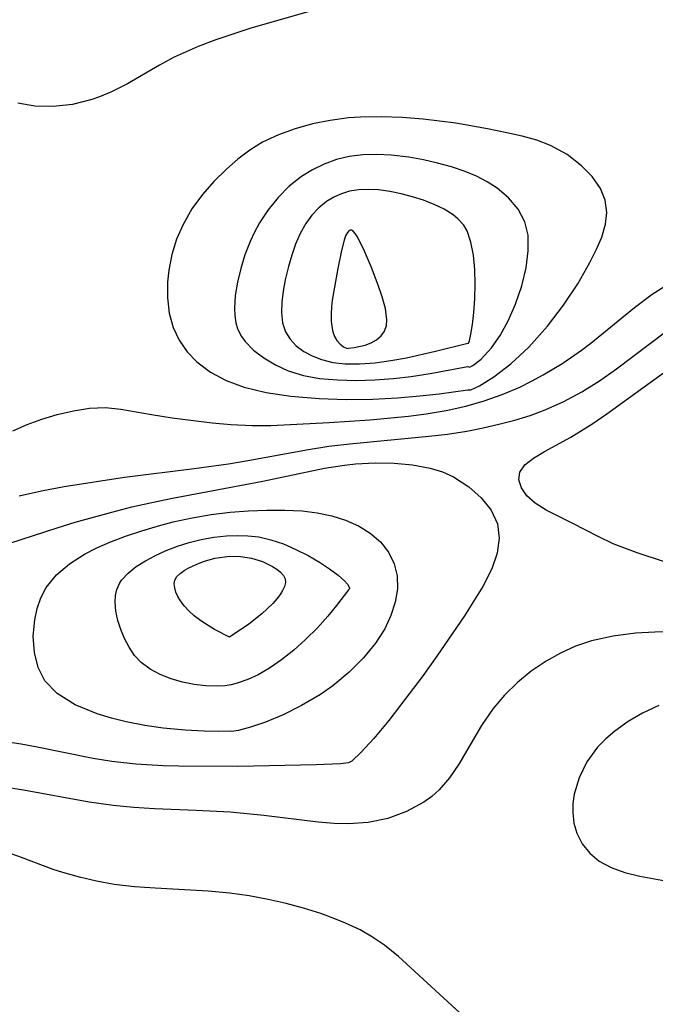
# Model space of a CAD drawing. Header units: metres. Extents: x 1073367 to 1082519, y 1569854 to 1574957.
# Tile 335 of 656: x 1075751 to 1075804, y 1573538 to 1573620. Entities that reach past the tile are written whole.
import ezdxf

# ---------------------------------------------------------------- set-up
doc = ezdxf.new("R2010")
doc.units = ezdxf.units.M
doc.layers.add('CGG_CurvaNivelLidar_v1', color=253, linetype='Continuous', lineweight=30)

msp = doc.modelspace()

# ---------------------------------------------------------------- linework, layer by layer
at = {"layer": 'CGG_CurvaNivelLidar_v1'}
for p, q in [((1075776.5592, 1573621.4016, 67.5), (1075770.2208, 1573619.6039, 67.5)), ((1075770.2208, 1573619.6039, 67.5), (1075767.3553, 1573618.6525, 67.5)), ((1075767.3553, 1573618.6525, 67.5), (1075765.8808, 1573618.0892, 67.5)), ((1075765.8808, 1573618.0892, 67.5), (1075763.8681, 1573617.1869, 67.5)), ((1075763.8681, 1573617.1869, 67.5), (1075762.6293, 1573616.5155, 67.5)), ((1075762.6293, 1573616.5155, 67.5), (1075759.9448, 1573614.9624, 67.5)), ((1075759.9448, 1573614.9624, 67.5), (1075758.5903, 1573614.27, 67.5)), ((1075758.5903, 1573614.27, 67.5), (1075757.6005, 1573613.8545, 67.5)), ((1075752.1674, 1573613.0699, 67.5), (1075750.756, 1573613.3402, 67.5)), ((1075755.3181, 1573613.2311, 67.5), (1075753.7083, 1573613.0423, 67.5)), ((1075756.9442, 1573613.6296, 67.5), (1075755.3181, 1573613.2311, 67.5)), ((1075757.6005, 1573613.8545, 67.5), (1075756.9442, 1573613.6296, 67.5)), ((1075753.7083, 1573613.0423, 67.5), (1075752.1674, 1573613.0699, 67.5)), ((1075775.4642, 1573611.5899, 68), (1075774.0107, 1573611.193, 68)), ((1075776.9563, 1573611.8893, 68), (1075775.4642, 1573611.5899, 68)), ((1075778.486, 1573612.0941, 68), (1075776.9563, 1573611.8893, 68)), ((1075779.5036, 1573612.1683, 68), (1075778.486, 1573612.0941, 68)), ((1075781.2425, 1573612.1987, 68), (1075779.5036, 1573612.1683, 68)), ((1075782.9932, 1573612.1334, 68), (1075781.2425, 1573612.1987, 68)), ((1075784.7456, 1573611.9919, 68), (1075782.9932, 1573612.1334, 68)), ((1075787.499, 1573611.6416, 68), (1075784.7456, 1573611.9919, 68)), ((1075790.157, 1573611.1785, 68), (1075787.499, 1573611.6416, 68)), ((1075774.0107, 1573611.193, 68), (1075772.611, 1573610.6854, 68)), ((1075791.7684, 1573610.8501, 68), (1075790.157, 1573611.1785, 68)), ((1075793.0528, 1573610.5578, 68), (1075791.7684, 1573610.8501, 68)), ((1075771.2837, 1573610.0472, 68), (1075770.2122, 1573609.3805, 68)), ((1075772.611, 1573610.6854, 68), (1075771.2837, 1573610.0472, 68)), ((1075794.2796, 1573610.2166, 68), (1075793.0528, 1573610.5578, 68)), ((1075795.4309, 1573609.7867, 68), (1075794.2796, 1573610.2166, 68)), ((1075770.2122, 1573609.3805, 68), (1075769.2006, 1573608.6219, 68)), ((1075796.8293, 1573609.0225, 68), (1075795.4309, 1573609.7867, 68)), ((1075769.2006, 1573608.6219, 68), (1075768.2407, 1573607.7926, 68)), ((1075777.4783, 1573608.5974, 68.5), (1075776.45, 1573608.2256, 68.5)), ((1075778.5425, 1573608.857, 68.5), (1075777.4783, 1573608.5974, 68.5)), ((1075779.6953, 1573609.0017, 68.5), (1075778.5425, 1573608.857, 68.5)), ((1075780.8709, 1573609.0342, 68.5), (1075779.6953, 1573609.0017, 68.5)), ((1075782.0602, 1573608.9767, 68.5), (1075780.8709, 1573609.0342, 68.5)), ((1075783.5627, 1573608.8005, 68.5), (1075782.0602, 1573608.9767, 68.5)), ((1075784.7718, 1573608.5853, 68.5), (1075783.5627, 1573608.8005, 68.5)), ((1075785.9674, 1573608.3117, 68.5), (1075784.7718, 1573608.5853, 68.5)), ((1075787.1394, 1573607.9817, 68.5), (1075785.9674, 1573608.3117, 68.5)), ((1075798.0481, 1573608.0879, 68), (1075796.8293, 1573609.0225, 68)), ((1075768.2407, 1573607.7926, 68), (1075767.1983, 1573606.7708, 68)), ((1075775.4658, 1573607.75, 68.5), (1075774.5364, 1573607.173, 68.5)), ((1075776.45, 1573608.2256, 68.5), (1075775.4658, 1573607.75, 68.5)), ((1075788.2756, 1573607.592, 68.5), (1075787.1394, 1573607.9817, 68.5)), ((1075789.2274, 1573607.1962, 68.5), (1075788.2756, 1573607.592, 68.5)), ((1075798.9453, 1573607.1716, 68), (1075798.0481, 1573608.0879, 68)), ((1075767.1983, 1573606.7708, 68), (1075766.2394, 1573605.6772, 68)), ((1075774.5364, 1573607.173, 68.5), (1075773.5162, 1573606.3578, 68.5)), ((1075790.1271, 1573606.7406, 68.5), (1075789.2274, 1573607.1962, 68.5)), ((1075790.9583, 1573606.2135, 68.5), (1075790.1271, 1573606.7406, 68.5)), ((1075799.6301, 1573606.1665, 68), (1075798.9453, 1573607.1716, 68)), ((1075773.5162, 1573606.3578, 68.5), (1075772.5882, 1573605.4258, 68.5)), ((1075778.5697, 1573605.9393, 69), (1075777.8938, 1573605.7382, 69)), ((1075779.3575, 1573606.0631, 69), (1075778.5697, 1573605.9393, 69)), ((1075780.1691, 1573606.0953, 69), (1075779.3575, 1573606.0631, 69)), ((1075780.9954, 1573606.0523, 69), (1075780.1691, 1573606.0953, 69)), ((1075781.9525, 1573605.9257, 69), (1075780.9954, 1573606.0523, 69)), ((1075782.9089, 1573605.7329, 69), (1075781.9525, 1573605.9257, 69)), ((1075791.9236, 1573605.3911, 68.5), (1075790.9583, 1573606.2135, 68.5)), ((1075800.0109, 1573605.1881, 68), (1075799.6301, 1573606.1665, 68)), ((1075766.2394, 1573605.6772, 68), (1075765.3549, 1573604.4561, 68)), ((1075772.5882, 1573605.4258, 68.5), (1075771.7551, 1573604.3996, 68.5)), ((1075776.6488, 1573605.091, 69), (1075775.9952, 1573604.5598, 69)), ((1075777.251, 1573605.4542, 69), (1075776.6488, 1573605.091, 69)), ((1075777.8938, 1573605.7382, 69), (1075777.251, 1573605.4542, 69)), ((1075783.8548, 1573605.4854, 69), (1075782.9089, 1573605.7329, 69)), ((1075784.7788, 1573605.1891, 69), (1075783.8548, 1573605.4854, 69)), ((1075785.6668, 1573604.8437, 69), (1075784.7788, 1573605.1891, 69)), ((1075792.7133, 1573604.4395, 68.5), (1075791.9236, 1573605.3911, 68.5)), ((1075800.1486, 1573604.1639, 68), (1075800.0109, 1573605.1881, 68)), ((1075765.3549, 1573604.4561, 68), (1075764.6109, 1573603.1603, 68)), ((1075771.7551, 1573604.3996, 68.5), (1075771.0279, 1573603.2931, 68.5)), ((1075775.9952, 1573604.5598, 69), (1075775.4116, 1573603.9366, 69)), ((1075786.5007, 1573604.4432, 69), (1075785.6668, 1573604.8437, 69)), ((1075787.2558, 1573603.9745, 69), (1075786.5007, 1573604.4432, 69)), ((1075793.2908, 1573603.3715, 68.5), (1075792.7133, 1573604.4395, 68.5)), ((1075800.0523, 1573603.1818, 68), (1075800.1486, 1573604.1639, 68)), ((1075775.4116, 1573603.9366, 69), (1075774.902, 1573603.2356, 69)), ((1075787.671, 1573603.6402, 69), (1075787.2558, 1573603.9745, 69)), ((1075788.1672, 1573603.0886, 69), (1075787.671, 1573603.6402, 69)), ((1075793.5545, 1573602.2535, 68.5), (1075793.2908, 1573603.3715, 68.5)), ((1075764.6109, 1573603.1603, 68), (1075764.0703, 1573601.9143, 68)), ((1075770.6133, 1573602.5246, 68.5), (1075770.2463, 1573601.7331, 68.5)), ((1075771.0279, 1573603.2931, 68.5), (1075770.6133, 1573602.5246, 68.5)), ((1075774.902, 1573603.2356, 69), (1075774.438, 1573602.4032, 69)), ((1075778.551, 1573602.6582, 69.5), (1075778.3907, 1573602.4861, 69.5)), ((1075778.6556, 1573602.6929, 69.5), (1075778.551, 1573602.6582, 69.5)), ((1075778.7335, 1573602.6841, 69.5), (1075778.6556, 1573602.6929, 69.5)), ((1075778.8715, 1573602.6066, 69.5), (1075778.7335, 1573602.6841, 69.5)), ((1075779.0596, 1573602.4028, 69.5), (1075778.8715, 1573602.6066, 69.5)), ((1075788.4306, 1573602.6226, 69), (1075788.1672, 1573603.0886, 69)), ((1075788.7537, 1573601.6868, 69), (1075788.4306, 1573602.6226, 69)), ((1075799.7287, 1573602.0955, 68), (1075800.0523, 1573603.1818, 68)), ((1075764.0703, 1573601.9143, 68), (1075763.6668, 1573600.6308, 68)), ((1075770.2463, 1573601.7331, 68.5), (1075769.8043, 1573600.6031, 68.5)), ((1075774.438, 1573602.4032, 69), (1075774.0493, 1573601.514, 69)), ((1075778.1215, 1573601.843, 69.5), (1075777.8941, 1573600.9653, 69.5)), ((1075778.2491, 1573602.2044, 69.5), (1075778.1215, 1573601.843, 69.5)), ((1075778.3907, 1573602.4861, 69.5), (1075778.2491, 1573602.2044, 69.5)), ((1075779.2513, 1573602.1125, 69.5), (1075779.0596, 1573602.4028, 69.5)), ((1075779.8377, 1573600.9314, 69.5), (1075779.2513, 1573602.1125, 69.5)), ((1075788.9623, 1573600.5858, 69), (1075788.7537, 1573601.6868, 69)), ((1075793.5744, 1573600.9432, 68.5), (1075793.5545, 1573602.2535, 68.5)), ((1075799.297, 1573601.075, 68), (1075799.7287, 1573602.0955, 68)), ((1075774.0493, 1573601.514, 69), (1075773.7208, 1573600.5874, 69)), ((1075777.8941, 1573600.9653, 69.5), (1075777.5898, 1573599.4539, 69.5)), ((1075780.4258, 1573599.5358, 69.5), (1075779.8377, 1573600.9314, 69.5)), ((1075793.3863, 1573599.5087, 68.5), (1075793.5744, 1573600.9432, 68.5)), ((1075798.7434, 1573599.9672, 68), (1075799.297, 1573601.075, 68)), ((1075763.6668, 1573600.6308, 68), (1075763.4033, 1573599.3283, 68)), ((1075769.8043, 1573600.6031, 68.5), (1075769.4416, 1573599.4609, 68.5)), ((1075773.7208, 1573600.5874, 69), (1075773.4433, 1573599.6393, 69)), ((1075789.0746, 1573599.3823, 69), (1075788.9623, 1573600.5858, 69)), ((1075763.4033, 1573599.3283, 68), (1075763.2991, 1573598.3182, 68)), ((1075769.4416, 1573599.4609, 68.5), (1075769.1624, 1573598.3233, 68.5)), ((1075773.4433, 1573599.6393, 69), (1075773.1761, 1573598.5063, 69)), ((1075777.5898, 1573599.4539, 69.5), (1075777.1277, 1573596.8063, 69.5)), ((1075780.9899, 1573598.0769, 69.5), (1075780.4258, 1573599.5358, 69.5)), ((1075789.1077, 1573598.1383, 69), (1075789.0746, 1573599.3823, 69)), ((1075793.0264, 1573598.0178, 68.5), (1075793.3863, 1573599.5087, 68.5)), ((1075797.7205, 1573598.1925, 68), (1075798.7434, 1573599.9672, 68)), ((1075773.1761, 1573598.5063, 69), (1075773.0076, 1573597.5622, 69)), ((1075803.9658, 1573597.3143, 67.5), (1075805.7866, 1573598.4485, 67.5)), ((1075763.2991, 1573598.3182, 68), (1075763.2898, 1573597.0027, 68)), ((1075769.1624, 1573598.3233, 68.5), (1075768.9784, 1573597.2081, 68.5)), ((1075773.0076, 1573597.5622, 69), (1075772.9022, 1573596.6382, 69)), ((1075781.3239, 1573597.098, 69.5), (1075780.9899, 1573598.0769, 69.5)), ((1075789.0778, 1573596.9146, 69), (1075789.1077, 1573598.1383, 69)), ((1075792.4981, 1573596.4616, 68.5), (1075793.0264, 1573598.0178, 68.5)), ((1075796.5182, 1573596.3791, 68), (1075797.7205, 1573598.1925, 68)), ((1075763.2898, 1573597.0027, 68), (1075763.4381, 1573595.7253, 68)), ((1075768.9784, 1573597.2081, 68.5), (1075768.91, 1573596.1345, 68.5)), ((1075777.1277, 1573596.8063, 69.5), (1075777.0572, 1573596.2544, 69.5)), ((1075781.5818, 1573596.1159, 69.5), (1075781.3239, 1573597.098, 69.5)), ((1075788.9999, 1573595.771, 69), (1075789.0778, 1573596.9146, 69)), ((1075802.4955, 1573596.2024, 67.5), (1075803.9658, 1573597.3143, 67.5)), ((1075768.91, 1573596.1345, 68.5), (1075768.9378, 1573595.513, 68.5)), ((1075772.9022, 1573596.6382, 69), (1075772.8787, 1573595.7491, 69)), ((1075777.0572, 1573596.2544, 69.5), (1075777.025, 1573595.6616, 69.5)), ((1075781.7179, 1573595.154, 69.5), (1075781.5818, 1573596.1159, 69.5)), ((1075791.8924, 1573595.0837, 68.5), (1075792.4981, 1573596.4616, 68.5)), ((1075795.1861, 1573594.6239, 68), (1075796.5182, 1573596.3791, 68)), ((1075798.8137, 1573593.1894, 67.5), (1075802.4955, 1573596.2024, 67.5)), ((1075763.4381, 1573595.7253, 68), (1075763.7705, 1573594.512, 68)), ((1075768.9378, 1573595.513, 68.5), (1075769.032, 1573594.9194, 68.5)), ((1075772.8787, 1573595.7491, 69), (1075772.9644, 1573594.9129, 69)), ((1075777.025, 1573595.6616, 69.5), (1075777.0394, 1573595.0596, 69.5)), ((1075781.6768, 1573594.6742, 69.5), (1075781.7179, 1573595.154, 69.5)), ((1075788.8885, 1573594.7665, 69), (1075788.9999, 1573595.771, 69)), ((1075791.2076, 1573593.8451, 68.5), (1075791.8924, 1573595.0837, 68.5)), ((1075763.7705, 1573594.512, 68), (1075764.2727, 1573593.4552, 68)), ((1075769.032, 1573594.9194, 68.5), (1075769.1857, 1573594.4109, 68.5)), ((1075769.1857, 1573594.4109, 68.5), (1075769.5212, 1573593.7505, 68.5)), ((1075772.9644, 1573594.9129, 69), (1075773.1977, 1573594.1528, 69)), ((1075777.0394, 1573595.0596, 69.5), (1075777.0906, 1573594.5909, 69.5)), ((1075777.0906, 1573594.5909, 69.5), (1075777.1831, 1573594.1523, 69.5)), ((1075781.5209, 1573594.2137, 69.5), (1075781.6768, 1573594.6742, 69.5)), ((1075788.7587, 1573593.9603, 69), (1075788.8885, 1573594.7665, 69)), ((1075793.6305, 1573592.8766, 68), (1075795.1861, 1573594.6239, 68)), ((1075764.2727, 1573593.4552, 68), (1075764.9457, 1573592.4902, 68)), ((1075769.5212, 1573593.7505, 68.5), (1075769.8089, 1573593.3536, 68.5)), ((1075773.1977, 1573594.1528, 69), (1075773.5813, 1573593.5279, 69)), ((1075773.5813, 1573593.5279, 69), (1075774.102, 1573592.9848, 69)), ((1075777.1831, 1573594.1523, 69.5), (1075777.321, 1573593.7586, 69.5)), ((1075777.321, 1573593.7586, 69.5), (1075777.5059, 1573593.4235, 69.5)), ((1075777.5059, 1573593.4235, 69.5), (1075777.7792, 1573593.1101, 69.5)), ((1075780.3764, 1573593.2334, 69.5), (1075780.8461, 1573593.4846, 69.5)), ((1075780.8461, 1573593.4846, 69.5), (1075781.2389, 1573593.8063, 69.5)), ((1075781.2389, 1573593.8063, 69.5), (1075781.5209, 1573594.2137, 69.5)), ((1075788.5499, 1573593.214, 69), (1075788.6284, 1573593.412, 69)), ((1075788.6284, 1573593.412, 69), (1075788.7587, 1573593.9603, 69)), ((1075790.4767, 1573592.8021, 68.5), (1075791.2076, 1573593.8451, 68.5)), ((1075800.9605, 1573591.0543, 67), (1075805.0964, 1573594.163, 67)), ((1075769.8089, 1573593.3536, 68.5), (1075770.5252, 1573592.6174, 68.5)), ((1075770.5252, 1573592.6174, 68.5), (1075771.3884, 1573591.9614, 68.5)), ((1075774.102, 1573592.9848, 69), (1075774.7302, 1573592.5181, 69)), ((1075777.7792, 1573593.1101, 69.5), (1075778.0645, 1573592.8971, 69.5)), ((1075778.0645, 1573592.8971, 69.5), (1075778.3115, 1573592.7829, 69.5)), ((1075778.3115, 1573592.7829, 69.5), (1075778.4316, 1573592.7601, 69.5)), ((1075778.4316, 1573592.7601, 69.5), (1075778.5, 1573592.7792, 69.5)), ((1075778.5, 1573592.7792, 69.5), (1075778.9769, 1573592.8268, 69.5)), ((1075778.9769, 1573592.8268, 69.5), (1075779.8774, 1573593.0448, 69.5)), ((1075779.8774, 1573593.0448, 69.5), (1075780.3764, 1573593.2334, 69.5)), ((1075785.7977, 1573592.5248, 69), (1075788.5, 1573593.1924, 69)), ((1075788.5, 1573593.1924, 69), (1075788.5499, 1573593.214, 69)), ((1075789.6167, 1573591.874, 68.5), (1075790.4767, 1573592.8021, 68.5)), ((1075792.1004, 1573591.4639, 68), (1075793.6305, 1573592.8766, 68)), ((1075796.4623, 1573591.5308, 67.5), (1075798.0303, 1573592.603, 67.5)), ((1075798.0303, 1573592.603, 67.5), (1075798.8137, 1573593.1894, 67.5)), ((1075764.9457, 1573592.4902, 68), (1075765.7726, 1573591.6303, 68)), ((1075771.3884, 1573591.9614, 68.5), (1075772.3671, 1573591.384, 68.5)), ((1075774.7302, 1573592.5181, 69), (1075775.4435, 1573592.1278, 69)), ((1075775.4435, 1573592.1278, 69), (1075776.2258, 1573591.8203, 69)), ((1075776.2258, 1573591.8203, 69), (1075777.167, 1573591.5836, 69)), ((1075782.036, 1573591.7481, 69), (1075783.3527, 1573591.9853, 69)), ((1075783.3527, 1573591.9853, 69), (1075785.7977, 1573592.5248, 69)), ((1075788.9122, 1573591.3294, 68.5), (1075789.6167, 1573591.874, 68.5)), ((1075765.7726, 1573591.6303, 68), (1075766.916, 1573590.774, 68)), ((1075772.3671, 1573591.384, 68.5), (1075773.4387, 1573590.89, 68.5)), ((1075777.167, 1573591.5836, 69), (1075778.2008, 1573591.4579, 69)), ((1075778.2008, 1573591.4579, 69), (1075779.3976, 1573591.4574, 69)), ((1075779.3976, 1573591.4574, 69), (1075780.7249, 1573591.5652, 69)), ((1075780.7249, 1573591.5652, 69), (1075782.036, 1573591.7481, 69)), ((1075785.3335, 1573590.654, 68.5), (1075788.5, 1573591.2359, 68.5)), ((1075788.5, 1573591.2359, 68.5), (1075788.63, 1573591.2006, 68.5)), ((1075788.63, 1573591.2006, 68.5), (1075788.9122, 1573591.3294, 68.5)), ((1075790.6713, 1573590.3675, 68), (1075792.1004, 1573591.4639, 68)), ((1075794.8337, 1573590.5474, 67.5), (1075796.4623, 1573591.5308, 67.5)), ((1075799.5359, 1573590.0534, 67), (1075800.9605, 1573591.0543, 67)), ((1075766.916, 1573590.774, 68), (1075768.2158, 1573590.0693, 68)), ((1075773.4387, 1573590.89, 68.5), (1075774.7042, 1573590.498, 68.5)), ((1075774.7042, 1573590.498, 68.5), (1075776.0596, 1573590.2537, 68.5)), ((1075776.0596, 1573590.2537, 68.5), (1075777.5542, 1573590.116, 68.5)), ((1075777.5542, 1573590.116, 68.5), (1075779.133, 1573590.0776, 68.5)), ((1075779.133, 1573590.0776, 68.5), (1075780.7048, 1573590.1269, 68.5)), ((1075780.7048, 1573590.1269, 68.5), (1075782.256, 1573590.2454, 68.5)), ((1075782.256, 1573590.2454, 68.5), (1075783.738, 1573590.4151, 68.5)), ((1075783.738, 1573590.4151, 68.5), (1075785.3335, 1573590.654, 68.5)), ((1075789.4905, 1573589.6254, 68), (1075790.6713, 1573590.3675, 68)), ((1075793.8537, 1573590.017, 67.5), (1075794.8337, 1573590.5474, 67.5)), ((1075800.171, 1573587.2712, 66.5), (1075805.1244, 1573590.8491, 66.5)), ((1075768.2158, 1573590.0693, 68), (1075769.7399, 1573589.5055, 68)), ((1075769.7399, 1573589.5055, 68), (1075771.5796, 1573589.069, 68)), ((1075788.5, 1573589.2791, 68), (1075788.7649, 1573589.2845, 68)), ((1075788.7649, 1573589.2845, 68), (1075789.4905, 1573589.6254, 68)), ((1075791.3808, 1573588.9042, 67.5), (1075792.8531, 1573589.5269, 67.5)), ((1075792.8531, 1573589.5269, 67.5), (1075793.8537, 1573590.017, 67.5)), ((1075798.065, 1573589.1251, 67), (1075799.5359, 1573590.0534, 67)), ((1075771.5796, 1573589.069, 68), (1075773.648, 1573588.7575, 68)), ((1075773.648, 1573588.7575, 68), (1075776.0239, 1573588.5586, 68)), ((1075776.0239, 1573588.5586, 68), (1075778.2956, 1573588.4887, 68)), ((1075778.2956, 1573588.4887, 68), (1075780.5324, 1573588.5163, 68)), ((1075780.5324, 1573588.5163, 68), (1075782.6036, 1573588.6206, 68)), ((1075782.6036, 1573588.6206, 68), (1075784.4841, 1573588.7746, 68)), ((1075784.4841, 1573588.7746, 68), (1075786.0961, 1573588.9495, 68)), ((1075786.0961, 1573588.9495, 68), (1075788.5, 1573589.2791, 68)), ((1075789.8699, 1573588.3724, 67.5), (1075791.3808, 1573588.9042, 67.5)), ((1075796.5613, 1573588.3093, 67), (1075798.065, 1573589.1251, 67)), ((1075755.403, 1573587.5407, 67.5), (1075756.7641, 1573587.7443, 67.5)), ((1075756.7641, 1573587.7443, 67.5), (1075758.1106, 1573587.795, 67.5)), ((1075758.1106, 1573587.795, 67.5), (1075759.3804, 1573587.6814, 67.5)), ((1075759.3804, 1573587.6814, 67.5), (1075761.9529, 1573587.2208, 67.5)), ((1075786.679, 1573587.5578, 67.5), (1075788.3265, 1573587.9291, 67.5)), ((1075788.3265, 1573587.9291, 67.5), (1075789.8699, 1573588.3724, 67.5)), ((1075795.0019, 1573587.6088, 67), (1075796.5613, 1573588.3093, 67)), ((1075751.5317, 1573586.3924, 67.5), (1075752.7601, 1573586.8408, 67.5)), ((1075752.7601, 1573586.8408, 67.5), (1075754.0325, 1573587.2205, 67.5)), ((1075754.0325, 1573587.2205, 67.5), (1075755.403, 1573587.5407, 67.5)), ((1075761.9529, 1573587.2208, 67.5), (1075763.6983, 1573586.9431, 67.5)), ((1075763.6983, 1573586.9431, 67.5), (1075767.042, 1573586.5188, 67.5)), ((1075780.286, 1573586.7688, 67.5), (1075783.5203, 1573587.075, 67.5)), ((1075783.5203, 1573587.075, 67.5), (1075785.0085, 1573587.2703, 67.5)), ((1075785.0085, 1573587.2703, 67.5), (1075786.679, 1573587.5578, 67.5)), ((1075792.4325, 1573586.7464, 67), (1075793.7313, 1573587.1444, 67)), ((1075793.7313, 1573587.1444, 67), (1075795.0019, 1573587.6088, 67)), ((1075798.9738, 1573586.4607, 66.5), (1075800.171, 1573587.2712, 66.5)), ((1075750.322, 1573585.8643, 67.5), (1075751.5317, 1573586.3924, 67.5)), ((1075767.042, 1573586.5188, 67.5), (1075768.6041, 1573586.3726, 67.5)), ((1075768.6041, 1573586.3726, 67.5), (1075770.3971, 1573586.2907, 67.5)), ((1075770.3971, 1573586.2907, 67.5), (1075771.9841, 1573586.3046, 67.5)), ((1075771.9841, 1573586.3046, 67.5), (1075776.8654, 1573586.5509, 67.5)), ((1075776.8654, 1573586.5509, 67.5), (1075780.286, 1573586.7688, 67.5)), ((1075788.4288, 1573585.8322, 67), (1075789.7778, 1573586.0947, 67)), ((1075789.7778, 1573586.0947, 67), (1075791.1122, 1573586.3998, 67)), ((1075791.1122, 1573586.3998, 67), (1075792.4325, 1573586.7464, 67)), ((1075797.144, 1573585.3297, 66.5), (1075798.9738, 1573586.4607, 66.5)), ((1075778.6105, 1573584.7688, 67), (1075785.2167, 1573585.3899, 67)), ((1075785.2167, 1573585.3899, 67), (1075786.7965, 1573585.5787, 67)), ((1075786.7965, 1573585.5787, 67), (1075788.4288, 1573585.8322, 67)), ((1075794.9227, 1573584.1113, 66.5), (1075797.144, 1573585.3297, 66.5)), ((1075774.9641, 1573584.2595, 67), (1075776.843, 1573584.5516, 67)), ((1075776.843, 1573584.5516, 67), (1075778.6105, 1573584.7688, 67)), ((1075770.2081, 1573583.3879, 67), (1075774.9641, 1573584.2595, 67)), ((1075793.281, 1573582.9941, 66.5), (1075793.9983, 1573583.5565, 66.5)), ((1075793.9983, 1573583.5565, 66.5), (1075794.9227, 1573584.1113, 66.5)), ((1075759.7082, 1573581.9783, 67), (1075765.5409, 1573582.6917, 67)), ((1075765.5409, 1573582.6917, 67), (1075768.4208, 1573583.0884, 67)), ((1075768.4208, 1573583.0884, 67), (1075770.2081, 1573583.3879, 67)), ((1075771.3, 1573581.6355, 66.5), (1075776.4629, 1573582.7105, 66.5)), ((1075776.4629, 1573582.7105, 66.5), (1075778.1657, 1573582.9821, 66.5)), ((1075778.1657, 1573582.9821, 66.5), (1075779.0804, 1573583.0845, 66.5)), ((1075779.0804, 1573583.0845, 66.5), (1075780.7144, 1573583.177, 66.5)), ((1075780.7144, 1573583.177, 66.5), (1075782.3165, 1573583.1518, 66.5)), ((1075782.3165, 1573583.1518, 66.5), (1075783.8659, 1573583.0035, 66.5)), ((1075783.8659, 1573583.0035, 66.5), (1075785.3365, 1573582.7174, 66.5)), ((1075785.3365, 1573582.7174, 66.5), (1075786.3606, 1573582.4015, 66.5)), ((1075792.8502, 1573582.3907, 66.5), (1075793.281, 1573582.9941, 66.5)), ((1075754.6343, 1573581.1787, 67), (1075759.7082, 1573581.9783, 67)), ((1075786.3606, 1573582.4015, 66.5), (1075787.3053, 1573581.9877, 66.5)), ((1075787.3053, 1573581.9877, 66.5), (1075788.5856, 1573581.1617, 66.5)), ((1075792.7704, 1573581.7447, 66.5), (1075792.8502, 1573582.3907, 66.5)), ((1075752.7322, 1573580.818, 67), (1075754.6343, 1573581.1787, 67)), ((1075763.7093, 1573580.2007, 66.5), (1075771.3, 1573581.6355, 66.5)), ((1075788.5856, 1573581.1617, 66.5), (1075789.6295, 1573580.2416, 66.5)), ((1075792.9891, 1573581.0661, 66.5), (1075792.7704, 1573581.7447, 66.5)), ((1075793.4575, 1573580.3944, 66.5), (1075792.9891, 1573581.0661, 66.5)), ((1075750.8501, 1573580.3859, 67), (1075752.7322, 1573580.818, 67)), ((1075761.9974, 1573579.8501, 66.5), (1075763.7093, 1573580.2007, 66.5)), ((1075789.6295, 1573580.2416, 66.5), (1075790.4628, 1573579.2091, 66.5)), ((1075794.1396, 1573579.7709, 66.5), (1075793.4575, 1573580.3944, 66.5)), ((1075758.6343, 1573579.0415, 66.5), (1075760.3114, 1573579.4635, 66.5)), ((1075760.3114, 1573579.4635, 66.5), (1075761.9974, 1573579.8501, 66.5)), ((1075795.0641, 1573579.1907, 66.5), (1075794.1396, 1573579.7709, 66.5)), ((1075755.5615, 1573578.1876, 66.5), (1075758.6343, 1573579.0415, 66.5)), ((1075763.7902, 1573578.2057, 66), (1075765.3676, 1573578.552, 66)), ((1075765.3676, 1573578.552, 66), (1075766.96, 1573578.8291, 66)), ((1075766.96, 1573578.8291, 66), (1075768.5593, 1573579.0325, 66)), ((1075768.5593, 1573579.0325, 66), (1075770.1016, 1573579.153, 66)), ((1075770.1016, 1573579.153, 66), (1075771.634, 1573579.2074, 66)), ((1075771.634, 1573579.2074, 66), (1075773.1454, 1573579.203, 66)), ((1075773.1454, 1573579.203, 66), (1075774.5917, 1573579.1336, 66)), ((1075774.5917, 1573579.1336, 66), (1075775.8595, 1573578.9818, 66)), ((1075775.8595, 1573578.9818, 66), (1075777.0816, 1573578.7318, 66)), ((1075777.0816, 1573578.7318, 66), (1075778.2397, 1573578.3724, 66)), ((1075790.4628, 1573579.2091, 66.5), (1075790.9905, 1573578.0614, 66.5)), ((1075797.3047, 1573578.0869, 66.5), (1075795.0641, 1573579.1907, 66.5)), ((1075748.4861, 1573575.923, 66.5), (1075754.0393, 1573577.7222, 66.5)), ((1075754.0393, 1573577.7222, 66.5), (1075755.5615, 1573578.1876, 66.5)), ((1075761.158, 1573577.4707, 66), (1075762.5584, 1573577.8842, 66)), ((1075762.5584, 1573577.8842, 66), (1075763.7902, 1573578.2057, 66)), ((1075778.2397, 1573578.3724, 66), (1075779.3335, 1573577.8805, 66)), ((1075779.3335, 1573577.8805, 66), (1075780.3162, 1573577.2663, 66)), ((1075790.9905, 1573578.0614, 66.5), (1075791.1293, 1573576.8607, 66.5)), ((1075799.4318, 1573576.9766, 66.5), (1075797.3047, 1573578.0869, 66.5)), ((1075758.4601, 1573576.5094, 66), (1075759.7879, 1573577.0138, 66)), ((1075759.7879, 1573577.0138, 66), (1075761.158, 1573577.4707, 66)), ((1075766.1387, 1573576.7445, 65.5), (1075767.1857, 1573576.9322, 65.5)), ((1075767.1857, 1573576.9322, 65.5), (1075768.2428, 1573577.0465, 65.5)), ((1075768.2428, 1573577.0465, 65.5), (1075769.1428, 1573577.0791, 65.5)), ((1075769.1428, 1573577.0791, 65.5), (1075770.0416, 1573577.0531, 65.5)), ((1075770.0416, 1573577.0531, 65.5), (1075770.9665, 1573576.9487, 65.5)), ((1075770.9665, 1573576.9487, 65.5), (1075771.9657, 1573576.7207, 65.5)), ((1075780.3162, 1573577.2663, 66), (1075781.159, 1573576.5324, 66)), ((1075800.7063, 1573576.3803, 66.5), (1075799.4318, 1573576.9766, 66.5)), ((1075757.376, 1573576.0363, 66), (1075758.4601, 1573576.5094, 66)), ((1075763.2037, 1573575.8152, 65.5), (1075764.1414, 1573576.1781, 65.5)), ((1075764.1414, 1573576.1781, 65.5), (1075765.1093, 1573576.4885, 65.5)), ((1075765.1093, 1573576.4885, 65.5), (1075766.1387, 1573576.7445, 65.5)), ((1075771.9657, 1573576.7207, 65.5), (1075773.022, 1573576.3642, 65.5)), ((1075773.022, 1573576.3642, 65.5), (1075774.0792, 1573575.9097, 65.5)), ((1075781.159, 1573576.5324, 66), (1075781.8372, 1573575.6689, 66)), ((1075791.1293, 1573576.8607, 66.5), (1075790.9509, 1573575.5852, 66.5)), ((1075802.7165, 1573575.6069, 66.5), (1075800.7063, 1573576.3803, 66.5)), ((1075755.0799, 1573574.7017, 66), (1075756.3478, 1573575.511, 66)), ((1075756.3478, 1573575.511, 66), (1075757.376, 1573576.0363, 66)), ((1075761.4576, 1573574.9579, 65.5), (1075762.3046, 1573575.4076, 65.5)), ((1075762.3046, 1573575.4076, 65.5), (1075763.2037, 1573575.8152, 65.5)), ((1075767.2868, 1573575.1605, 65), (1075768.0988, 1573575.2938, 65)), ((1075768.0988, 1573575.2938, 65), (1075768.5087, 1573575.3286, 65)), ((1075768.5087, 1573575.3286, 65), (1075769.4351, 1573575.3192, 65)), ((1075769.4351, 1573575.3192, 65), (1075770.3396, 1573575.1855, 65)), ((1075774.0792, 1573575.9097, 65.5), (1075775.1018, 1573575.3896, 65.5)), ((1075775.1018, 1573575.3896, 65.5), (1075776.0542, 1573574.8358, 65.5)), ((1075781.8372, 1573575.6689, 66), (1075782.3199, 1573574.7085, 66)), ((1075790.9509, 1573575.5852, 66.5), (1075790.5074, 1573574.2724, 66.5)), ((1075804.9935, 1573574.8751, 66.5), (1075802.7165, 1573575.6069, 66.5)), ((1075753.9841, 1573573.7693, 66), (1075755.0799, 1573574.7017, 66)), ((1075760.0024, 1573573.9205, 65.5), (1075760.6814, 1573574.4644, 65.5)), ((1075760.6814, 1573574.4644, 65.5), (1075761.4576, 1573574.9579, 65.5)), ((1075765.0811, 1573574.3583, 65), (1075765.9455, 1573574.7516, 65)), ((1075765.9455, 1573574.7516, 65), (1075766.4095, 1573574.9199, 65)), ((1075766.4095, 1573574.9199, 65), (1075767.2868, 1573575.1605, 65)), ((1075770.3396, 1573575.1855, 65), (1075771.2676, 1573574.8873, 65)), ((1075771.2676, 1573574.8873, 65), (1075772.1059, 1573574.4783, 65)), ((1075772.1059, 1573574.4783, 65), (1075772.4728, 1573574.2442, 65)), ((1075776.0542, 1573574.8358, 65.5), (1075776.9015, 1573574.2791, 65.5)), ((1075782.3199, 1573574.7085, 66), (1075782.582, 1573573.6765, 66)), ((1075753.1171, 1573572.7018, 66), (1075753.9841, 1573573.7693, 66)), ((1075759.4561, 1573573.3151, 65.5), (1075760.0024, 1573573.9205, 65.5)), ((1075763.9232, 1573573.3367, 65), (1075764.0954, 1573573.6303, 65)), ((1075764.0954, 1573573.6303, 65), (1075764.3621, 1573573.8945, 65)), ((1075764.3621, 1573573.8945, 65), (1075764.6971, 1573574.1359, 65)), ((1075764.6971, 1573574.1359, 65), (1075765.0811, 1573574.3583, 65)), ((1075772.4728, 1573574.2442, 65), (1075772.7872, 1573573.9921, 65)), ((1075772.7872, 1573573.9921, 65), (1075773.029, 1573573.721, 65)), ((1075773.029, 1573573.721, 65), (1075773.1706, 1573573.4274, 65)), ((1075776.9015, 1573574.2791, 65.5), (1075777.6089, 1573573.7492, 65.5)), ((1075777.6089, 1573573.7492, 65.5), (1075778.1436, 1573573.2758, 65.5)), ((1075782.582, 1573573.6765, 66), (1075782.6012, 1573572.598, 66)), ((1075790.5074, 1573574.2724, 66.5), (1075789.7462, 1573572.7893, 66.5)), ((1075759.0599, 1573572.5421, 65.5), (1075759.2763, 1573573.0372, 65.5)), ((1075759.2763, 1573573.0372, 65.5), (1075759.4561, 1573573.3151, 65.5)), ((1075763.8683, 1573573.0241, 65), (1075763.9232, 1573573.3367, 65)), ((1075763.905, 1573572.6859, 65), (1075763.8683, 1573573.0241, 65)), ((1075773.1123, 1573572.7999, 65), (1075772.9604, 1573572.4636, 65)), ((1075773.1898, 1573573.123, 65), (1075773.1123, 1573572.7999, 65)), ((1075773.1706, 1573573.4274, 65), (1075773.1898, 1573573.123, 65)), ((1075778.1436, 1573573.2758, 65.5), (1075778.4023, 1573572.9889, 65.5)), ((1075778.4023, 1573572.9889, 65.5), (1075778.573, 1573572.6895, 65.5)), ((1075789.7462, 1573572.7893, 66.5), (1075788.2071, 1573570.3321, 66.5)), ((1075752.674, 1573571.8567, 66), (1075753.1171, 1573572.7018, 66)), ((1075758.913, 1573571.4881, 65.5), (1075758.9467, 1573572.0289, 65.5)), ((1075758.9467, 1573572.0289, 65.5), (1075759.0599, 1573572.5421, 65.5)), ((1075764.0131, 1573572.3302, 65), (1075763.905, 1573572.6859, 65)), ((1075764.1773, 1573571.9639, 65), (1075764.0131, 1573572.3302, 65)), ((1075764.3919, 1573571.5899, 65), (1075764.1773, 1573571.9639, 65)), ((1075772.7512, 1573572.119, 65), (1075772.4863, 1573571.761, 65)), ((1075772.9604, 1573572.4636, 65), (1075772.7512, 1573572.119, 65)), ((1075778.5, 1573572.5109, 65.5), (1075777.4785, 1573571.1913, 65.5)), ((1075778.5834, 1573572.5875, 65.5), (1075778.5, 1573572.5109, 65.5)), ((1075778.573, 1573572.6895, 65.5), (1075778.5834, 1573572.5875, 65.5)), ((1075782.6012, 1573572.598, 66), (1075782.4116, 1573571.4867, 66)), ((1075752.3608, 1573570.9528, 66), (1075752.674, 1573571.8567, 66)), ((1075758.9724, 1573570.7314, 65.5), (1075758.913, 1573571.4881, 65.5)), ((1075764.6959, 1573571.1834, 65), (1075764.3919, 1573571.5899, 65)), ((1075765.0865, 1573570.7581, 65), (1075764.6959, 1573571.1834, 65)), ((1075772.1313, 1573571.361, 65), (1075771.2188, 1573570.5031, 65)), ((1075772.4863, 1573571.761, 65), (1075772.1313, 1573571.361, 65)), ((1075777.4785, 1573571.1913, 65.5), (1075776.7483, 1573570.3134, 65.5)), ((1075782.4116, 1573571.4867, 66), (1075782.0517, 1573570.3581, 66)), ((1075752.1586, 1573570.0091, 66), (1075752.3608, 1573570.9528, 66)), ((1075759.1312, 1573569.9571, 65.5), (1075758.9724, 1573570.7314, 65.5)), ((1075765.5468, 1573570.3383, 65), (1075765.0865, 1573570.7581, 65)), ((1075766.1074, 1573569.9085, 65), (1075765.5468, 1573570.3383, 65)), ((1075771.2188, 1573570.5031, 65), (1075770.1267, 1573569.6476, 65)), ((1075776.7483, 1573570.3134, 65.5), (1075775.8742, 1573569.3381, 65.5)), ((1075782.0517, 1573570.3581, 66), (1075781.5337, 1573569.2314, 66)), ((1075788.2071, 1573570.3321, 66.5), (1075785.8939, 1573566.9455, 66.5)), ((1075752.0423, 1573568.6268, 66), (1075752.1586, 1573570.0091, 66)), ((1075759.3735, 1573569.1816, 65.5), (1075759.1312, 1573569.9571, 65.5)), ((1075767.2525, 1573569.1841, 65), (1075766.1074, 1573569.9085, 65)), ((1075770.1267, 1573569.6476, 65), (1075768.5, 1573568.5323, 65)), ((1075759.6904, 1573568.4214, 65.5), (1075759.3735, 1573569.1816, 65.5)), ((1075768.5, 1573568.5323, 65), (1075767.2525, 1573569.1841, 65)), ((1075775.8742, 1573569.3381, 65.5), (1075774.8852, 1573568.3373, 65.5)), ((1075781.5337, 1573569.2314, 66), (1075780.7573, 1573568.0321, 66)), ((1075800.6851, 1573568.6386, 67), (1075798.8699, 1573568.2356, 67)), ((1075802.561, 1573568.8692, 67), (1075800.6851, 1573568.6386, 67)), ((1075804.1766, 1573568.9692, 67), (1075802.561, 1573568.8692, 67)), ((1075805.5875, 1573569.0173, 67), (1075804.1766, 1573568.9692, 67)), ((1075752.1404, 1573567.2507, 66), (1075752.0423, 1573568.6268, 66)), ((1075760.0797, 1573567.6945, 65.5), (1075759.6904, 1573568.4214, 65.5)), ((1075774.8852, 1573568.3373, 65.5), (1075773.8971, 1573567.4497, 65.5)), ((1075780.7573, 1573568.0321, 66), (1075779.747, 1573566.8039, 66)), ((1075798.8699, 1573568.2356, 67), (1075797.5462, 1573567.7852, 67)), ((1075752.4587, 1573566.0073, 66), (1075752.1404, 1573567.2507, 66)), ((1075760.5453, 1573567.0213, 65.5), (1075760.0797, 1573567.6945, 65.5)), ((1075761.0976, 1573566.4262, 65.5), (1075760.5453, 1573567.0213, 65.5)), ((1075773.8971, 1573567.4497, 65.5), (1075772.8767, 1573566.6388, 65.5)), ((1075796.2751, 1573567.2163, 67), (1075795.0622, 1573566.5397, 67)), ((1075797.5462, 1573567.7852, 67), (1075796.2751, 1573567.2163, 67)), ((1075761.8437, 1573565.8667, 65.5), (1075761.0976, 1573566.4262, 65.5)), ((1075772.8767, 1573566.6388, 65.5), (1075771.868, 1573565.9395, 65.5)), ((1075779.747, 1573566.8039, 66), (1075778.5427, 1573565.6013, 66)), ((1075785.8939, 1573566.9455, 66.5), (1075784.6554, 1573565.2249, 66.5)), ((1075795.0622, 1573566.5397, 67), (1075793.8161, 1573565.6901, 67)), ((1075753.0224, 1573564.8705, 66), (1075752.4587, 1573566.0073, 66)), ((1075762.6867, 1573565.4181, 65.5), (1075761.8437, 1573565.8667, 65.5)), ((1075763.597, 1573565.0598, 65.5), (1075762.6867, 1573565.4181, 65.5)), ((1075770.9158, 1573565.3865, 65.5), (1075770.0392, 1573564.9919, 65.5)), ((1075771.868, 1573565.9395, 65.5), (1075770.9158, 1573565.3865, 65.5)), ((1075778.5427, 1573565.6013, 66), (1075777.1845, 1573564.4767, 66)), ((1075793.8161, 1573565.6901, 67), (1075792.6542, 1573564.7363, 67)), ((1075754.0498, 1573563.808, 66), (1075753.0224, 1573564.8705, 66)), ((1075764.5515, 1573564.7803, 65.5), (1075763.597, 1573565.0598, 65.5)), ((1075765.5316, 1573564.5764, 65.5), (1075764.5515, 1573564.7803, 65.5)), ((1075766.522, 1573564.4536, 65.5), (1075765.5316, 1573564.5764, 65.5)), ((1075768.6486, 1573564.5616, 65.5), (1075768.1331, 1573564.4743, 65.5)), ((1075769.1593, 1573564.6894, 65.5), (1075768.6486, 1573564.5616, 65.5)), ((1075770.0392, 1573564.9919, 65.5), (1075769.1593, 1573564.6894, 65.5)), ((1075784.6554, 1573565.2249, 66.5), (1075783.2247, 1573563.3114, 66.5)), ((1075792.6542, 1573564.7363, 67), (1075791.5863, 1573563.6888, 67)), ((1075755.5582, 1573562.8799, 66), (1075754.0498, 1573563.808, 66)), ((1075767.5089, 1573564.4274, 65.5), (1075766.522, 1573564.4536, 65.5)), ((1075768.1331, 1573564.4743, 65.5), (1075767.5089, 1573564.4274, 65.5)), ((1075776.1315, 1573563.7395, 66), (1075774.5545, 1573562.8058, 66)), ((1075777.1845, 1573564.4767, 66), (1075776.1315, 1573563.7395, 66)), ((1075791.5863, 1573563.6888, 67), (1075790.6275, 1573562.5532, 67)), ((1075757.4113, 1573562.1093, 66), (1075755.5582, 1573562.8799, 66)), ((1075783.2247, 1573563.3114, 66.5), (1075781.8614, 1573561.568, 66.5)), ((1075758.5949, 1573561.741, 66), (1075757.4113, 1573562.1093, 66)), ((1075772.9928, 1573562.0338, 66), (1075771.5335, 1573561.427, 66)), ((1075774.5545, 1573562.8058, 66), (1075772.9928, 1573562.0338, 66)), ((1075790.3119, 1573562.1229, 67), (1075789.6544, 1573561.1267, 67)), ((1075790.6275, 1573562.5532, 67), (1075790.3119, 1573562.1229, 67)), ((1075803.1603, 1573562.1781, 67.5), (1075801.9525, 1573561.4725, 67.5)), ((1075804.5383, 1573562.8015, 67.5), (1075803.1603, 1573562.1781, 67.5)), ((1075759.8226, 1573561.4354, 66), (1075758.5949, 1573561.741, 66)), ((1075761.398, 1573561.1377, 66), (1075759.8226, 1573561.4354, 66)), ((1075771.5335, 1573561.427, 66), (1075770.2636, 1573560.9891, 66)), ((1075781.8614, 1573561.568, 66.5), (1075780.6067, 1573560.0537, 66.5)), ((1075801.9525, 1573561.4725, 67.5), (1075800.8443, 1573560.6738, 67.5)), ((1075762.9454, 1573560.9243, 66), (1075761.398, 1573561.1377, 66)), ((1075764.7866, 1573560.7488, 66), (1075762.9454, 1573560.9243, 66)), ((1075766.3787, 1573560.6598, 66), (1075764.7866, 1573560.7488, 66)), ((1075767.6065, 1573560.6354, 66), (1075766.3787, 1573560.6598, 66)), ((1075768.5, 1573560.6686, 66), (1075767.6065, 1573560.6354, 66)), ((1075768.6763, 1573560.6255, 66), (1075768.5, 1573560.6686, 66)), ((1075769.272, 1573560.7229, 66), (1075768.6763, 1573560.6255, 66)), ((1075770.2636, 1573560.9891, 66), (1075769.272, 1573560.7229, 66)), ((1075789.6544, 1573561.1267, 67), (1075787.7362, 1573557.8836, 67)), ((1075800.8443, 1573560.6738, 67.5), (1075800.0772, 1573560.0193, 67.5)), ((1075751.0363, 1573559.5726, 66.5), (1075749.6999, 1573559.7712, 66.5)), ((1075752.3689, 1573559.3319, 66.5), (1075751.0363, 1573559.5726, 66.5)), ((1075780.6067, 1573560.0537, 66.5), (1075779.5607, 1573558.9016, 66.5)), ((1075800.0772, 1573560.0193, 67.5), (1075799.3881, 1573559.3133, 67.5)), ((1075757.0728, 1573558.3827, 66.5), (1075752.3689, 1573559.3319, 66.5)), ((1075779.5607, 1573558.9016, 66.5), (1075778.7772, 1573558.1597, 66.5)), ((1075799.3881, 1573559.3133, 67.5), (1075798.4969, 1573558.0873, 67.5)), ((1075758.625, 1573558.1216, 66.5), (1075757.0728, 1573558.3827, 66.5)), ((1075760.648, 1573557.8946, 66.5), (1075758.625, 1573558.1216, 66.5)), ((1075777.8247, 1573557.9359, 66.5), (1075775.7726, 1573557.8496, 66.5)), ((1075778.5, 1573557.9946, 66.5), (1075777.8247, 1573557.9359, 66.5)), ((1075778.7772, 1573558.1597, 66.5), (1075778.5, 1573557.9946, 66.5)), ((1075798.4969, 1573558.0873, 67.5), (1075797.8409, 1573556.7576, 67.5)), ((1075762.9517, 1573557.7589, 66.5), (1075760.648, 1573557.8946, 66.5)), ((1075764.2627, 1573557.7193, 66.5), (1075762.9517, 1573557.7589, 66.5)), ((1075769.2023, 1573557.6989, 66.5), (1075764.2627, 1573557.7193, 66.5)), ((1075775.7726, 1573557.8496, 66.5), (1075769.2023, 1573557.6989, 66.5)), ((1075787.7362, 1573557.8836, 67), (1075786.9631, 1573556.7548, 67)), ((1075786.9631, 1573556.7548, 67), (1075786.0874, 1573555.744, 67)), ((1075797.8409, 1573556.7576, 67.5), (1075797.4306, 1573555.3758, 67.5)), ((1075751.2266, 1573555.7276, 67), (1075749.8074, 1573555.9453, 67)), ((1075756.7289, 1573554.7098, 67), (1075751.2266, 1573555.7276, 67)), ((1075786.0874, 1573555.744, 67), (1075785.4676, 1573555.1912, 67)), ((1075758.7434, 1573554.4167, 67), (1075756.7289, 1573554.7098, 67)), ((1075784.7947, 1573554.7007, 67), (1075783.3618, 1573553.9163, 67)), ((1075785.4676, 1573555.1912, 67), (1075784.7947, 1573554.7007, 67)), ((1075797.3186, 1573554.6027, 67.5), (1075797.2963, 1573553.8381, 67.5)), ((1075797.4306, 1573555.3758, 67.5), (1075797.3186, 1573554.6027, 67.5)), ((1075760.4734, 1573554.2532, 67), (1075758.7434, 1573554.4167, 67)), ((1075762.212, 1573554.1505, 67), (1075760.4734, 1573554.2532, 67)), ((1075765.7007, 1573554.0186, 67), (1075762.212, 1573554.1505, 67)), ((1075768.5573, 1573553.8692, 67), (1075765.7007, 1573554.0186, 67)), ((1075771.3807, 1573553.5968, 67), (1075768.5573, 1573553.8692, 67)), ((1075783.3618, 1573553.9163, 67), (1075781.7978, 1573553.3467, 67)), ((1075797.2963, 1573553.8381, 67.5), (1075797.3951, 1573552.9471, 67.5)), ((1075775.9359, 1573553.0239, 67), (1075771.3807, 1573553.5968, 67)), ((1075777.2754, 1573552.9114, 67), (1075775.9359, 1573553.0239, 67)), ((1075780.1358, 1573552.9984, 67), (1075778.4818, 1573552.8819, 67)), ((1075781.7978, 1573553.3467, 67), (1075780.1358, 1573552.9984, 67)), ((1075797.3951, 1573552.9471, 67.5), (1075797.636, 1573552.1011, 67.5)), ((1075778.4818, 1573552.8819, 67), (1075777.2754, 1573552.9114, 67)), ((1075797.636, 1573552.1011, 67.5), (1075798.0921, 1573551.2087, 67.5)), ((1075751.0662, 1573550.0719, 67.5), (1075749.7807, 1573550.5177, 67.5)), ((1075798.0921, 1573551.2087, 67.5), (1075798.7242, 1573550.4218, 67.5)), ((1075753.7034, 1573549.074, 67.5), (1075751.0662, 1573550.0719, 67.5)), ((1075798.7242, 1573550.4218, 67.5), (1075799.5172, 1573549.7639, 67.5)), ((1075799.5172, 1573549.7639, 67.5), (1075800.5312, 1573549.2191, 67.5)), ((1075754.523, 1573548.8075, 67.5), (1075753.7034, 1573549.074, 67.5)), ((1075800.5312, 1573549.2191, 67.5), (1075801.6809, 1573548.81, 67.5)), ((1075755.9135, 1573548.412, 67.5), (1075754.523, 1573548.8075, 67.5)), ((1075757.3465, 1573548.077, 67.5), (1075755.9135, 1573548.412, 67.5)), ((1075758.8154, 1573547.8156, 67.5), (1075757.3465, 1573548.077, 67.5)), ((1075801.6809, 1573548.81, 67.5), (1075802.9338, 1573548.4974, 67.5)), ((1075802.9338, 1573548.4974, 67.5), (1075805.0951, 1573548.1126, 67.5)), ((1075760.5264, 1573547.6154, 67.5), (1075758.8154, 1573547.8156, 67.5)), ((1075762.2657, 1573547.4862, 67.5), (1075760.5264, 1573547.6154, 67.5)), ((1075766.7109, 1573547.2394, 67.5), (1075762.2657, 1573547.4862, 67.5)), ((1075768.5282, 1573547.0741, 67.5), (1075766.7109, 1573547.2394, 67.5)), ((1075770.1493, 1573546.8383, 67.5), (1075768.5282, 1573547.0741, 67.5)), ((1075771.7598, 1573546.5315, 67.5), (1075770.1493, 1573546.8383, 67.5)), ((1075773.2463, 1573546.197, 67.5), (1075771.7598, 1573546.5315, 67.5)), ((1075774.7148, 1573545.813, 67.5), (1075773.2463, 1573546.197, 67.5)), ((1075776.1561, 1573545.3701, 67.5), (1075774.7148, 1573545.813, 67.5)), ((1075777.2132, 1573544.9922, 67.5), (1075776.1561, 1573545.3701, 67.5)), ((1075778.2439, 1573544.5712, 67.5), (1075777.2132, 1573544.9922, 67.5)), ((1075779.4635, 1573543.9873, 67.5), (1075778.2439, 1573544.5712, 67.5)), ((1075780.5107, 1573543.383, 67.5), (1075779.4635, 1573543.9873, 67.5)), ((1075781.5019, 1573542.7055, 67.5), (1075780.5107, 1573543.383, 67.5)), ((1075782.6808, 1573541.7515, 67.5), (1075781.5019, 1573542.7055, 67.5)), ((1075788.5414, 1573536.3938, 67.5), (1075782.6808, 1573541.7515, 67.5))]:
    msp.add_line(p, q, dxfattribs=at)

doc.saveas('drawing.dxf')
